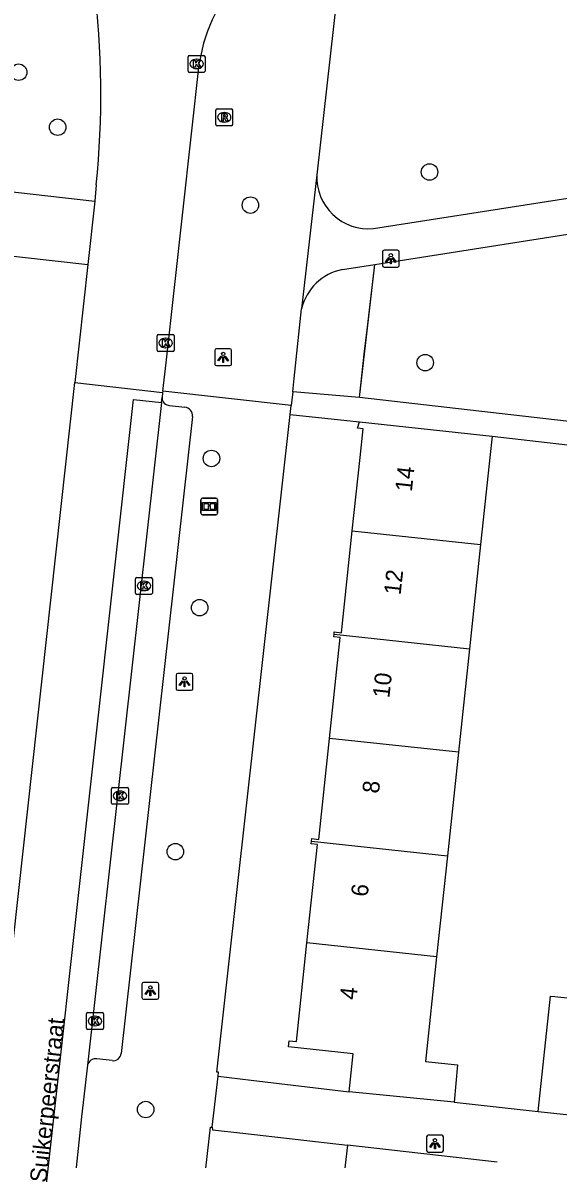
# Model space of a CAD drawing. Extents: x 162026 to 163499, y 387297 to 388169.
# Drawn here: x 162364.9 to 162396.7, y 387458.3 to 387525.8 of the extents above; entities that cross this region are included whole.
import ezdxf

# ---------------------------------------------------------------- set-up
doc = ezdxf.new("R2010")
doc.units = 0
for name, color, linetype in [('IMGEO_Boom', 7, 'Continuous'), ('IMGEO_Fietspad_gesloten', 7, 'Continuous'), ('IMGEO_Groenvoorziening', 7, 'Continuous'), ('IMGEO_Hek', 7, 'Continuous'), ('IMGEO_Informatiebord', 7, 'Continuous'), ('IMGEO_Kolk', 7, 'Continuous'), ('IMGEO_Lichtpunt', 7, 'Continuous'), ('IMGEO_Openbare_ruimte_label', 7, 'Continuous'), ('IMGEO_Pand', 7, 'Continuous'), ('IMGEO_Pand_nummerreeks', 7, 'Continuous'), ('IMGEO_Rijbaan_lokaal_gesloten', 7, 'Continuous'), ('IMGEO_Rioolput', 7, 'Continuous'), ('IMGEO_Voetpad_open', 7, 'Continuous')]:
    doc.layers.add(name, color=color, linetype=linetype)

msp = doc.modelspace()

# ---------------------------------------------------------------- linework, layer by layer
at = {"layer": 'IMGEO_Boom'}
for centre in [(162364.628, 387522.865), (162366.946, 387519.601), (162389.039, 387516.938), (162378.396, 387514.974), (162388.781, 387505.624), (162376.081, 387499.936), (162375.381, 387491.078), (162373.94, 387476.596), (162372.176, 387461.291)]:
    msp.add_circle(centre, 0.489, dxfattribs=at)
at = {"layer": 'IMGEO_Fietspad_gesloten'}
for points in [[(162373.113, 387503.254), (162368.714, 387463.921)], [(162368.714, 387463.921), (162368.361, 387460.854), (162367.962, 387457.104), (162367.941, 387456.884), (162365.797, 387437.657)]]:
    msp.add_lwpolyline(points, dxfattribs=at)
at = {"layer": 'IMGEO_Groenvoorziening'}
msp.add_lwpolyline([(162384.868, 387503.561), (162385.183, 387506.312), (162385.309, 387507.39), (162385.791, 387511.457)], dxfattribs=at)
at = {"layer": 'IMGEO_Hek'}
msp.add_lwpolyline([(162384.868, 387503.561), (162385.791, 387511.457)], dxfattribs=at)
at = {"layer": 'IMGEO_Informatiebord'}
for p, q in [((162375.458, 387496.685), (162375.458, 387497.485)), ((162375.458, 387497.485), (162375.458, 387496.685)), ((162375.558, 387497.585), (162376.348, 387497.585)), ((162376.348, 387497.585), (162375.558, 387497.585)), ((162376.448, 387497.485), (162376.448, 387496.685)), ((162376.448, 387496.685), (162376.448, 387497.485)), ((162376.348, 387496.585), (162375.558, 387496.585)), ((162375.558, 387496.585), (162376.348, 387496.585))]:
    msp.add_line(p, q, dxfattribs=at)
for points in [[(162375.559, 387497.317), (162376.347, 387497.317), (162376.347, 387496.853), (162375.559, 387496.853), (162375.559, 387497.317)], [(162375.624, 387497.252), (162375.624, 387496.918), (162375.899, 387496.918), (162375.9, 387497.131), (162376.004, 387497.132), (162376.005, 387496.918), (162376.282, 387496.918), (162376.282, 387497.252), (162376.006, 387497.252), (162376.006, 387497.172), (162375.9, 387497.172), (162375.9, 387497.252), (162375.624, 387497.252)]]:
    msp.add_lwpolyline(points, dxfattribs=at)
for centre, start, end in [((162375.558, 387497.485), 90, 180), ((162375.558, 387497.485), 90, 180), ((162376.348, 387497.485), 0, 90), ((162376.348, 387497.485), 360, 90), ((162375.558, 387496.685), 180, 270), ((162375.558, 387496.685), 180, 270), ((162376.348, 387496.685), 270, 0), ((162376.348, 387496.685), 270, 0)]:
    msp.add_arc(centre, 0.1, start, end, dxfattribs=at)
at = {"layer": 'IMGEO_Kolk'}
for p, q in [((162374.699, 387522.932), (162374.699, 387523.784)), ((162374.774, 387523.858), (162375.626, 387523.858)), ((162375.7, 387523.784), (162375.7, 387522.932)), ((162375.21, 387523.078), (162375.185, 387523.078)), ((162375.187, 387523.638), (162375.212, 387523.638)), ((162375.626, 387522.858), (162374.774, 387522.858)), ((162372.861, 387506.367), (162372.861, 387507.219)), ((162372.936, 387507.293), (162373.788, 387507.293)), ((162373.349, 387507.073), (162373.374, 387507.073)), ((162373.862, 387507.219), (162373.862, 387506.367)), ((162373.788, 387506.293), (162372.936, 387506.293)), ((162373.372, 387506.513), (162373.347, 387506.513)), ((162371.569, 387491.945), (162371.569, 387492.797)), ((162371.644, 387492.871), (162372.496, 387492.871)), ((162372.057, 387492.651), (162372.082, 387492.651)), ((162372.57, 387492.797), (162372.57, 387491.945)), ((162372.08, 387492.091), (162372.055, 387492.091)), ((162372.496, 387491.871), (162371.644, 387491.871)), ((162370.147, 387479.483), (162370.147, 387480.335)), ((162370.222, 387480.409), (162371.074, 387480.409)), ((162370.635, 387480.189), (162370.66, 387480.189)), ((162371.148, 387480.335), (162371.148, 387479.483)), ((162371.074, 387479.409), (162370.222, 387479.409)), ((162370.658, 387479.629), (162370.633, 387479.629)), ((162368.738, 387467.044), (162369.59, 387467.044)), ((162368.663, 387466.118), (162368.663, 387466.97)), ((162369.151, 387466.824), (162369.176, 387466.824)), ((162369.664, 387466.97), (162369.664, 387466.118)), ((162369.59, 387466.044), (162368.738, 387466.044)), ((162369.174, 387466.264), (162369.149, 387466.264))]:
    msp.add_line(p, q, dxfattribs=at)
for points in [[(162374.699, 387522.932), (162374.699, 387523.784)], [(162374.774, 387523.858), (162375.626, 387523.858)], [(162375.7, 387523.784), (162375.7, 387522.932)], [(162375.02, 387523.558), (162375.143, 387523.558), (162375.143, 387523.407), (162375.273, 387523.558), (162375.437, 387523.558), (162375.291, 387523.407), (162375.444, 387523.158), (162375.292, 387523.158), (162375.207, 387523.322), (162375.143, 387523.255), (162375.143, 387523.158), (162375.02, 387523.158), (162375.02, 387523.558)], [(162375.626, 387522.858), (162374.774, 387522.858)], [(162372.861, 387506.367), (162372.861, 387507.219)], [(162372.936, 387507.293), (162373.788, 387507.293)], [(162373.182, 387506.993), (162373.305, 387506.993), (162373.305, 387506.842), (162373.435, 387506.993), (162373.599, 387506.993), (162373.453, 387506.842), (162373.606, 387506.593), (162373.454, 387506.593), (162373.369, 387506.757), (162373.305, 387506.69), (162373.305, 387506.593), (162373.182, 387506.593), (162373.182, 387506.993)], [(162373.862, 387507.219), (162373.862, 387506.367)], [(162373.788, 387506.293), (162372.936, 387506.293)], [(162371.569, 387491.945), (162371.569, 387492.797)], [(162371.644, 387492.871), (162372.496, 387492.871)], [(162372.57, 387492.797), (162372.57, 387491.945)], [(162371.89, 387492.571), (162372.013, 387492.571), (162372.013, 387492.42), (162372.143, 387492.571), (162372.307, 387492.571), (162372.161, 387492.42), (162372.314, 387492.171), (162372.162, 387492.171), (162372.077, 387492.335), (162372.013, 387492.268), (162372.013, 387492.171), (162371.89, 387492.171), (162371.89, 387492.571)], [(162372.496, 387491.871), (162371.644, 387491.871)], [(162370.147, 387479.483), (162370.147, 387480.335)], [(162370.222, 387480.409), (162371.074, 387480.409)], [(162370.468, 387480.109), (162370.591, 387480.109), (162370.591, 387479.958), (162370.721, 387480.109), (162370.885, 387480.109), (162370.739, 387479.958), (162370.892, 387479.709), (162370.74, 387479.709), (162370.655, 387479.873), (162370.591, 387479.806), (162370.591, 387479.709), (162370.468, 387479.709), (162370.468, 387480.109)], [(162371.148, 387480.335), (162371.148, 387479.483)], [(162371.074, 387479.409), (162370.222, 387479.409)], [(162368.738, 387467.044), (162369.59, 387467.044)], [(162368.663, 387466.118), (162368.663, 387466.97)], [(162368.984, 387466.744), (162369.107, 387466.744), (162369.107, 387466.593), (162369.237, 387466.744), (162369.401, 387466.744), (162369.255, 387466.593), (162369.408, 387466.344), (162369.256, 387466.344), (162369.171, 387466.508), (162369.107, 387466.441), (162369.107, 387466.344), (162368.984, 387466.344), (162368.984, 387466.744)], [(162369.664, 387466.97), (162369.664, 387466.118)], [(162369.59, 387466.044), (162368.738, 387466.044)]]:
    msp.add_lwpolyline(points, dxfattribs=at)
for centre, start, end in [((162374.776, 387523.782), 91.55205, 178.44795), ((162374.776, 387523.782), 91.55205, 178.44795), ((162375.624, 387523.782), 1.55205, 88.44795), ((162375.624, 387523.782), 1.55205, 88.44795), ((162374.776, 387522.934), 181.55205, 268.44795), ((162374.776, 387522.934), 181.55205, 268.44795), ((162375.624, 387522.934), 271.55205, 358.44795), ((162375.624, 387522.934), 271.55205, 358.44795), ((162372.938, 387507.217), 91.55205, 178.44795), ((162372.938, 387507.217), 91.55205, 178.44795), ((162373.786, 387507.217), 1.55205, 88.44795), ((162373.786, 387507.217), 1.55205, 88.44795), ((162372.938, 387506.369), 181.55205, 268.44795), ((162372.938, 387506.369), 181.55205, 268.44795), ((162373.786, 387506.369), 271.55205, 358.44795), ((162373.786, 387506.369), 271.55205, 358.44795), ((162371.646, 387492.795), 91.55205, 178.44795), ((162371.646, 387492.795), 91.55205, 178.44795), ((162372.494, 387492.795), 1.55205, 88.44795), ((162372.494, 387492.795), 1.55205, 88.44795), ((162371.646, 387491.947), 181.55205, 268.44795), ((162371.646, 387491.947), 181.55205, 268.44795), ((162372.494, 387491.947), 271.55205, 358.44795), ((162372.494, 387491.947), 271.55205, 358.44795), ((162370.224, 387480.333), 91.55205, 178.44795), ((162370.224, 387480.333), 91.55205, 178.44795), ((162371.072, 387480.333), 1.55205, 88.44795), ((162371.072, 387480.333), 1.55205, 88.44795), ((162370.224, 387479.485), 181.55205, 268.44795), ((162370.224, 387479.485), 181.55205, 268.44795), ((162371.072, 387479.485), 271.55205, 358.44795), ((162371.072, 387479.485), 271.55205, 358.44795), ((162368.74, 387466.968), 91.55205, 178.44795), ((162368.74, 387466.968), 91.55205, 178.44795), ((162369.588, 387466.968), 1.55205, 88.44795), ((162369.588, 387466.968), 1.55205, 88.44795), ((162368.74, 387466.12), 181.55205, 268.44795), ((162368.74, 387466.12), 181.55205, 268.44795), ((162369.588, 387466.12), 271.55205, 358.44795), ((162369.588, 387466.12), 271.55205, 358.44795)]:
    msp.add_arc(centre, 0.0765, start, end, dxfattribs=at)
for centre, major_axis, ratio, start_param, end_param in [((162375.186, 387523.358), (-0.387, 0.002), 0.722429, 4.712389, 7.853982), ((162375.211, 387523.358), (-0.39, 0.002), 0.717154, 1.570796, 4.712389), ((162373.348, 387506.793), (-0.387, 0.002), 0.722429, 4.712389, 7.853982), ((162373.373, 387506.793), (-0.39, 0.002), 0.717154, 1.570796, 4.712389), ((162372.056, 387492.371), (-0.387, 0.002), 0.722429, 4.712389, 7.853982), ((162372.081, 387492.371), (-0.39, 0.002), 0.717154, 1.570796, 4.712389), ((162370.634, 387479.909), (-0.387, 0.002), 0.722429, 4.712389, 7.853982), ((162370.659, 387479.909), (-0.39, 0.002), 0.717154, 1.570796, 4.712389), ((162369.15, 387466.544), (-0.387, 0.002), 0.722429, 4.712389, 7.853982), ((162369.175, 387466.544), (-0.39, 0.002), 0.717154, 1.570796, 4.712389)]:
    msp.add_ellipse(centre, major_axis=major_axis, ratio=ratio, start_param=start_param, end_param=end_param, dxfattribs=at)
at = {"layer": 'IMGEO_Lichtpunt'}
for p, q in [((162386.239, 387512.199), (162386.239, 387511.392)), ((162386.239, 387512.199), (162386.239, 387511.392)), ((162387.141, 387512.294), (162386.333, 387512.294)), ((162387.141, 387512.294), (162386.333, 387512.294)), ((162387.235, 387511.392), (162387.235, 387512.199)), ((162387.235, 387511.392), (162387.235, 387512.199)), ((162386.333, 387511.298), (162387.141, 387511.298)), ((162386.333, 387511.298), (162387.141, 387511.298)), ((162376.28, 387506.349), (162376.28, 387505.542)), ((162376.28, 387506.349), (162376.28, 387505.542)), ((162377.182, 387506.444), (162376.374, 387506.444)), ((162377.182, 387506.444), (162376.374, 387506.444)), ((162377.276, 387505.542), (162377.276, 387506.349)), ((162377.276, 387505.542), (162377.276, 387506.349)), ((162376.374, 387505.448), (162377.182, 387505.448)), ((162376.374, 387505.448), (162377.182, 387505.448)), ((162373.984, 387487.079), (162373.984, 387486.272)), ((162373.984, 387487.079), (162373.984, 387486.272)), ((162374.886, 387487.174), (162374.078, 387487.174)), ((162374.886, 387487.174), (162374.078, 387487.174)), ((162374.98, 387486.272), (162374.98, 387487.079)), ((162374.98, 387486.272), (162374.98, 387487.079)), ((162374.078, 387486.178), (162374.886, 387486.178)), ((162374.078, 387486.178), (162374.886, 387486.178)), ((162371.954, 387468.737), (162371.954, 387467.93)), ((162371.954, 387468.737), (162371.954, 387467.93)), ((162372.856, 387468.832), (162372.048, 387468.832)), ((162372.856, 387468.832), (162372.048, 387468.832)), ((162372.95, 387467.93), (162372.95, 387468.737)), ((162372.95, 387467.93), (162372.95, 387468.737)), ((162372.048, 387467.836), (162372.856, 387467.836)), ((162372.048, 387467.836), (162372.856, 387467.836)), ((162388.862, 387459.668), (162388.862, 387458.861)), ((162388.862, 387459.668), (162388.862, 387458.861)), ((162389.764, 387459.763), (162388.956, 387459.763)), ((162389.764, 387459.763), (162388.956, 387459.763)), ((162389.858, 387458.861), (162389.858, 387459.668)), ((162389.858, 387458.861), (162389.858, 387459.668)), ((162388.956, 387458.767), (162389.764, 387458.767)), ((162388.956, 387458.767), (162389.764, 387458.767))]:
    msp.add_line(p, q, dxfattribs=at)
for points in [[(162386.613, 387511.863), (162386.652, 387511.835), (162386.464, 387511.573), (162386.426, 387511.6), (162386.613, 387511.863)], [(162386.715, 387511.815), (162386.762, 387511.815), (162386.762, 387511.493), (162386.715, 387511.493), (162386.715, 387511.815)], [(162386.825, 387511.835), (162386.863, 387511.862), (162387.05, 387511.6), (162387.011, 387511.572), (162386.825, 387511.835)], [(162376.654, 387506.013), (162376.693, 387505.985), (162376.505, 387505.723), (162376.467, 387505.75), (162376.654, 387506.013)], [(162376.756, 387505.965), (162376.803, 387505.965), (162376.803, 387505.643), (162376.756, 387505.643), (162376.756, 387505.965)], [(162376.866, 387505.985), (162376.904, 387506.012), (162377.091, 387505.75), (162377.052, 387505.722), (162376.866, 387505.985)], [(162374.358, 387486.743), (162374.397, 387486.715), (162374.209, 387486.453), (162374.171, 387486.48), (162374.358, 387486.743)], [(162374.46, 387486.695), (162374.507, 387486.695), (162374.507, 387486.373), (162374.46, 387486.373), (162374.46, 387486.695)], [(162374.57, 387486.715), (162374.608, 387486.742), (162374.795, 387486.48), (162374.756, 387486.452), (162374.57, 387486.715)], [(162372.328, 387468.401), (162372.367, 387468.373), (162372.179, 387468.111), (162372.141, 387468.138), (162372.328, 387468.401)], [(162372.43, 387468.353), (162372.477, 387468.353), (162372.477, 387468.031), (162372.43, 387468.031), (162372.43, 387468.353)], [(162372.54, 387468.373), (162372.578, 387468.4), (162372.765, 387468.138), (162372.726, 387468.11), (162372.54, 387468.373)], [(162389.236, 387459.332), (162389.275, 387459.304), (162389.087, 387459.042), (162389.049, 387459.069), (162389.236, 387459.332)], [(162389.338, 387459.284), (162389.385, 387459.284), (162389.385, 387458.962), (162389.338, 387458.962), (162389.338, 387459.284)], [(162389.448, 387459.304), (162389.486, 387459.331), (162389.673, 387459.069), (162389.634, 387459.041), (162389.448, 387459.304)]]:
    msp.add_lwpolyline(points, dxfattribs=at)
for centre in [(162386.738, 387511.997), (162376.779, 387506.147), (162374.483, 387486.877), (162372.453, 387468.535), (162389.361, 387459.466)]:
    msp.add_circle(centre, 0.0994, dxfattribs=at)
for centre, start, end in [((162386.333, 387512.199), 90, 180), ((162386.333, 387512.199), 90, 180), ((162387.141, 387512.199), 0, 90), ((162387.141, 387512.199), 0, 90), ((162386.333, 387511.392), 180, 270), ((162386.333, 387511.392), 180, 270), ((162387.141, 387511.392), 270, 0), ((162387.141, 387511.392), 270, 360), ((162376.374, 387506.349), 90, 180), ((162376.374, 387506.349), 90, 180), ((162377.182, 387506.349), 0, 90), ((162377.182, 387506.349), 0, 90), ((162376.374, 387505.542), 180, 270), ((162376.374, 387505.542), 180, 270), ((162377.182, 387505.542), 270, 0), ((162377.182, 387505.542), 270, 360), ((162374.078, 387487.079), 90, 180), ((162374.078, 387487.079), 90, 180), ((162374.886, 387487.079), 0, 90), ((162374.886, 387487.079), 0, 90), ((162374.078, 387486.272), 180, 270), ((162374.078, 387486.272), 180, 270), ((162374.886, 387486.272), 270, 0), ((162374.886, 387486.272), 270, 360), ((162372.048, 387468.737), 90, 180), ((162372.048, 387468.737), 90, 180), ((162372.856, 387468.737), 0, 90), ((162372.856, 387468.737), 0, 90), ((162372.048, 387467.93), 180, 270), ((162372.048, 387467.93), 180, 270), ((162372.856, 387467.93), 270, 0), ((162372.856, 387467.93), 270, 360), ((162388.956, 387459.668), 90, 180), ((162388.956, 387459.668), 90, 180), ((162389.764, 387459.668), 0, 90), ((162389.764, 387459.668), 0, 90), ((162388.956, 387458.861), 180, 270), ((162388.956, 387458.861), 180, 270), ((162389.764, 387458.861), 270, 0), ((162389.764, 387458.861), 270, 360)]:
    msp.add_arc(centre, 0.0946, start, end, dxfattribs=at)
at = {"layer": 'IMGEO_Pand'}
for points in [[(162384.45, 387495.645), (162384.914, 387500), (162385.095, 387501.693), (162384.765, 387501.728), (162384.875, 387502.11)], [(162384.875, 387502.11), (162392.758, 387501.269)], [(162392.758, 387501.269), (162392.623, 387500), (162392.228, 387496.298), (162392.072, 387494.832)], [(162383.367, 387489.498), (162383.382, 387489.641), (162383.805, 387489.596), (162384.45, 387495.645)], [(162384.45, 387495.645), (162392.072, 387494.832)], [(162392.072, 387494.832), (162391.411, 387488.64)], [(162383.098, 387483.32), (162383.737, 387489.316), (162383.352, 387489.357), (162383.367, 387489.498)], [(162383.367, 387489.498), (162391.411, 387488.64)], [(162391.411, 387488.64), (162390.757, 387482.503)], [(162382.02, 387477.215), (162382.037, 387477.369), (162382.459, 387477.324), (162383.098, 387483.32)], [(162390.757, 387482.503), (162383.098, 387483.32)], [(162390.757, 387482.503), (162390.101, 387476.353)], [(162381.75, 387471.175), (162382.373, 387477.018), (162382.003, 387477.058), (162382.02, 387477.215)], [(162382.02, 387477.215), (162390.101, 387476.353)], [(162390.101, 387476.353), (162389.461, 387470.353)], [(162384.272, 387462.336), (162384.492, 387464.596), (162380.664, 387465.004), (162380.704, 387465.377), (162381.127, 387465.332), (162381.75, 387471.175)], [(162389.461, 387470.353), (162381.75, 387471.175)], [(162389.461, 387470.353), (162388.798, 387464.131), (162390.708, 387463.945), (162390.492, 387461.729)], [(162395.498, 387461.182), (162396.228, 387468.022), (162396.486, 387467.994), (162399.397, 387467.683)], [(162390.492, 387461.729), (162384.272, 387462.336)], [(162395.498, 387461.182), (162398.668, 387460.844)], [(162384.164, 387459.183), (162383.889, 387456.798), (162381.147, 387457.113), (162380.463, 387451.159)], [(162393.046, 387458.163), (162384.164, 387459.183)]]:
    msp.add_lwpolyline(points, dxfattribs=at)
at = {"layer": 'IMGEO_Rijbaan_lokaal_gesloten'}
for points in [[(162373.19, 387503.935), (162373.382, 387505.621), (162375.378, 387523.498)], [(162369.24, 387516.173), (162369.161, 387515.205)], [(162369.161, 387515.205), (162368.74, 387511.448)], [(162368.74, 387511.448), (162367.963, 387504.443)], [(162361.255, 387443.988), (162363.465, 387463.887), (162367.963, 387504.443)], [(162367.963, 387504.443), (162373.181, 387503.861)], [(162363.403, 387431.184), (162371.444, 387503.441), (162373.113, 387503.254)], [(162373.113, 387503.254), (162373.146, 387503.547)], [(162373.181, 387503.861), (162373.146, 387503.547)], [(162373.19, 387503.935), (162373.181, 387503.861)]]:
    msp.add_lwpolyline(points, dxfattribs=at)
for centre, radius, start, end in [((162385.029, 387521.939), 9.776, 102.28039, 170.82547), ((162315.353, 387521.592), 54.158, 354.25754, 6.91349)]:
    msp.add_arc(centre, radius, start, end, dxfattribs=at)
at = {"layer": 'IMGEO_Rioolput'}
for p, q in [((162376.341, 387519.763), (162376.341, 387520.615)), ((162376.416, 387520.689), (162377.268, 387520.689)), ((162376.829, 387520.469), (162376.854, 387520.469)), ((162377.342, 387520.615), (162377.342, 387519.763)), ((162377.268, 387519.689), (162376.416, 387519.689)), ((162376.852, 387519.909), (162376.827, 387519.909))]:
    msp.add_line(p, q, dxfattribs=at)
for points in [[(162376.341, 387519.763), (162376.341, 387520.615)], [(162376.416, 387520.689), (162377.268, 387520.689)], [(162376.93, 387520.387), (162376.678, 387520.389), (162376.678, 387519.989)], [(162376.856, 387520.308), (162376.802, 387520.308), (162376.802, 387520.227)], [(162377.342, 387520.615), (162377.342, 387519.763)], [(162377.268, 387519.689), (162376.416, 387519.689)], [(162376.678, 387519.989), (162376.802, 387519.989), (162376.802, 387520.151), (162376.813, 387520.151)], [(162376.802, 387520.227), (162376.854, 387520.227)], [(162376.86, 387520.122), (162376.931, 387519.989), (162377.071, 387519.989), (162377.006, 387520.115)]]:
    msp.add_lwpolyline(points, dxfattribs=at)
for centre, radius, start, end in [((162376.418, 387520.613), 0.0765, 91.55205, 178.44795), ((162376.418, 387520.613), 0.0765, 91.55205, 178.44795), ((162376.862, 387520.212), 0.0964, 77.00612, 93.18647), ((162376.876, 387520.269), 0.0378, 276.66336, 79.67722), ((162376.929, 387520.277), 0.109, 350.36119, 89.41601), ((162377.266, 387520.613), 0.0765, 1.55205, 88.44795), ((162377.266, 387520.613), 0.0765, 1.55205, 88.44795), ((162376.418, 387519.765), 0.0765, 181.55205, 268.44795), ((162376.418, 387519.765), 0.0765, 181.55205, 268.44795), ((162376.812, 387520.098), 0.0533, 26.02933, 88.69889), ((162376.838, 387520.416), 0.19, 274.7715, 282.96867), ((162376.927, 387520.277), 0.112, 277.58423, 350.98172), ((162376.911, 387520.062), 0.108, 29.51342, 73.79051), ((162377.266, 387519.765), 0.0765, 271.55205, 358.44795), ((162377.266, 387519.765), 0.0765, 271.55205, 358.44795)]:
    msp.add_arc(centre, radius, start, end, dxfattribs=at)
for centre, major_axis, ratio, start_param, end_param in [((162376.828, 387520.189), (-0.387, 0.002), 0.722429, 4.712389, 7.853982), ((162376.853, 387520.189), (-0.39, 0.002), 0.717154, 1.570796, 4.712389)]:
    msp.add_ellipse(centre, major_axis=major_axis, ratio=ratio, start_param=start_param, end_param=end_param, dxfattribs=at)
at = {"layer": 'IMGEO_Voetpad_open'}
for points in [[(162383.527, 387527.355), (162382.349, 387516.776)], [(162385.709, 387513.59), (162409.055, 387517.23), (162409.261, 387517.207)], [(162359.887, 387516.261), (162369.161, 387515.205)], [(162382.349, 387516.776), (162381.44, 387508.812)], [(162385.791, 387511.457), (162404.551, 387514.406)], [(162359.196, 387512.511), (162368.74, 387511.448)], [(162383.865, 387511.154), (162385.791, 387511.457)], [(162380.911, 387503.894), (162380.999, 387504.686), (162381.44, 387508.812)], [(162380.82, 387503.083), (162373.19, 387503.935)], [(162380.911, 387503.894), (162380.82, 387503.083)], [(162384.868, 387503.561), (162380.911, 387503.894)], [(162403.028, 387501.478), (162384.868, 387503.561)], [(162373.599, 387503.081), (162374.499, 387502.974)], [(162380.76, 387502.548), (162380.82, 387503.083)], [(162374.956, 387502.431), (162370.714, 387464.613)], [(162376.477, 387463.277), (162376.503, 387463.509), (162376.396, 387463.513), (162377.073, 387469.561), (162380.76, 387502.548)], [(162380.76, 387502.548), (162384.875, 387502.11)], [(162392.758, 387501.269), (162399.996, 387500.421)], [(162370.174, 387464.192), (162369.271, 387464.303)], [(162376.131, 387460.234), (162376.477, 387463.277)], [(162376.477, 387463.277), (162378.441, 387463.04), (162384.272, 387462.336)], [(162390.492, 387461.729), (162395.498, 387461.182)], [(162371.134, 387416.396), (162375.655, 387456.942), (162376.03, 387460.239), (162376.131, 387460.234)], [(162376.131, 387460.234), (162376.15, 387460.086), (162377.94, 387459.884), (162384.164, 387459.183)]]:
    msp.add_lwpolyline(points, dxfattribs=at)
for centre, radius, start, end in [((162385.393, 387516.622), 3.048, 177.09948, 275.94577), ((162384.455, 387508.117), 3.094, 100.98588, 167.01912), ((162373.612, 387503.547), 0.466, 180.02381, 268.35531), ((162374.464, 387502.481), 0.494, 354.18211, 85.9872), ((162369.214, 387463.789), 0.518, 83.71677, 165.1692), ((162370.244, 387464.659), 0.473, 261.51463, 354.36744)]:
    msp.add_arc(centre, radius, start, end, dxfattribs=at)

# ---------------------------------------------------------------- texts
at = {"layer": 'IMGEO_Openbare_ruimte_label'}
msp.add_text('Suikerpeerstraat', height=1, rotation=83.74207, dxfattribs=at).set_placement((162366.28, 387456.916))
at = {"layer": 'IMGEO_Pand_nummerreeks'}
for s, p in [('14', (162387.984, 387497.933)), ('12', (162387.316, 387491.805)), ('10', (162386.647, 387485.686)), ('8', (162386.029, 387480.019)), ('6', (162385.36, 387473.89)), ('4', (162384.692, 387467.765))]:
    msp.add_text(s, height=1, rotation=83.77208, dxfattribs=at).set_placement(p)

doc.saveas('drawing.dxf')
